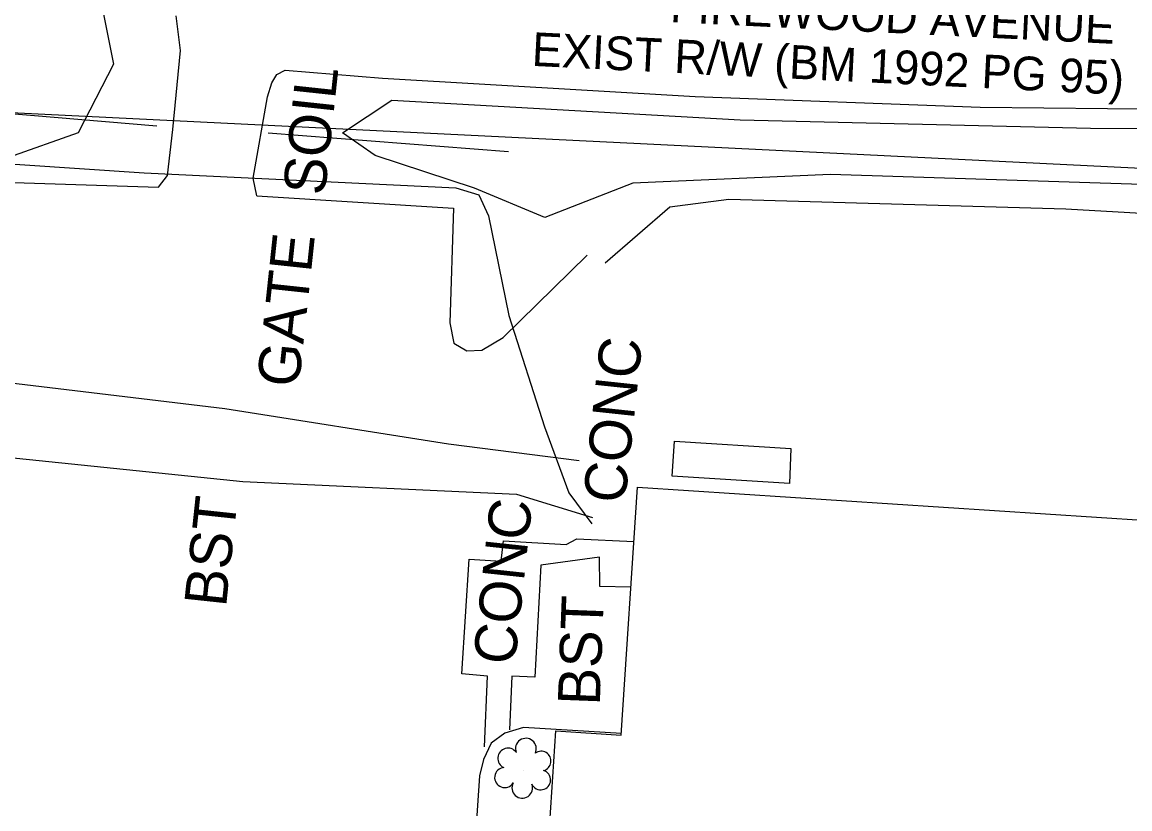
# Model space of a CAD drawing. Extents: x 2100323 to 2109811, y 740376 to 749755.
# Drawn here: x 2106116.8 to 2106222.1, y 742161.6 to 742236.3 of the extents above; entities that cross this region are included whole.
import ezdxf

# ---------------------------------------------------------------- set-up
doc = ezdxf.new("R2010")
doc.units = 0
for name, color, linetype in [('Exist Building', 7, 'Continuous'), ('Exist Other Culture Fence Line', 7, 'Continuous'), ('Exist Other Culture Gate Text', 7, 'Continuous'), ('Exist Right of Way Line', 7, 'Continuous'), ('Exist Right of Way Line Text', 7, 'Continuous'), ('Exist Roads Change in Surface', 7, 'Continuous'), ('Exist Roads Change in Surface Text', 7, 'Continuous'), ('Exist Roads Curbs', 7, 'Continuous'), ('Exist Roads EOP Other', 7, 'Continuous'), ('Exist Roads EOP Text', 7, 'Continuous'), ('Exist Utilities Gas UG Line SUE LOS B', 7, 'Continuous'), ('Exist Utilities Power UG Cable SUE LOS B', 7, 'Continuous'), ('Exist Utilities TV UG Cable SUE LOS B', 7, 'Continuous'), ('Exist Vegetation Shrub CELL', 7, 'Continuous'), ('Exist Vegetation Woods Line', 7, 'Continuous')]:
    doc.layers.add(name, color=color, linetype=linetype)

msp = doc.modelspace()

# ---------------------------------------------------------------- linework, layer by layer
at = {"layer": 'Exist Building'}
msp.add_lwpolyline([(2106175.28, 742192.13), (2106277.12, 742185.49), (2106272.86, 742120.13), (2106236.17, 742122.52), (2106236.09, 742121.4), (2106205.53, 742123.39), (2106205.59, 742124.25), (2106178.78, 742125.99), (2106178.57, 742122.76), (2106161.91, 742123.85), (2106162.96, 742139.98), (2106165.63, 742139.81), (2106167.53, 742168.97), (2106173.75, 742168.57)], close=True, dxfattribs=at)
at = {"layer": 'Exist Other Culture Fence Line'}
for points in [[(2106129.6, 742226.43), (2106047.34, 742233.39)], [(2106140.16, 742225.82), (2106163.01, 742224.04)]]:
    msp.add_lwpolyline(points, dxfattribs=at)
at = {"layer": 'Exist Right of Way Line'}
msp.add_line((2106052.4, 742230.84), (2106287.89, 742219.27), dxfattribs=at)
at = {"layer": 'Exist Roads Change in Surface'}
for points in [[(2106178.59, 742193.18), (2106178.81, 742196.5), (2106189.86, 742195.8), (2106189.75, 742192.49), (2106178.59, 742193.18)], [(2106160.75, 742167.45), (2106161.03, 742174.17), (2106158.58, 742174.38), (2106159.29, 742185.3), (2106162.34, 742185.09), (2106162.56, 742187.03), (2106168.52, 742186.67), (2106169.53, 742187.23), (2106174.94, 742186.95)], [(2106174.66, 742182.64), (2106171.72, 742182.68), (2106171.67, 742185.49), (2106166.11, 742184.71), (2106165.54, 742174.08), (2106163.34, 742174.17), (2106163.13, 742169.08)]]:
    msp.add_lwpolyline(points, dxfattribs=at)
at = {"layer": 'Exist Roads Curbs'}
for points in [[(2106115.27, 742128.73), (2106118.46, 742131.74), (2106120.91, 742136.34), (2106130.16, 742142.87), (2106131.63, 742144.57), (2106132.04, 742145.81), (2106131.77, 742147.09), (2106131.13, 742147.79), (2106130.54, 742148.03), (2106129.39, 742148.13), (2106127.92, 742147.67), (2106124.78, 742145.45), (2106116.78, 742139.69), (2106104.93, 742158.32), (2106098.66, 742167.57), (2106086.65, 742187.14), (2106103.71, 742199.34), (2106106.95, 742201.39), (2106108.74, 742203.54), (2106109.56, 742206.13), (2106111.04, 742221.25), (2106129.74, 742220.64)], [(2106139.08, 742219.81), (2106157.8, 742218.64), (2106157.43, 742207.76), (2106157.84, 742205.81), (2106159.05, 742205.09), (2106160.48, 742205.14), (2106162.53, 742206.37), (2106170.49, 742214.18)], [(2106173.76, 742168.73), (2106164.44, 742169.28), (2106162.67, 742168.75), (2106161.39, 742167.81), (2106160.63, 742166.25), (2106160.25, 742164.68), (2106158.8, 742143.06), (2106157.35, 742120.44), (2106167.66, 742111.17), (2106168.64, 742110.34)]]:
    msp.add_lwpolyline(points, dxfattribs=at)
at = {"layer": 'Exist Roads EOP Other'}
for points in [[(2106129.74, 742220.64), (2106130.61, 742221.75), (2106131.11, 742226.14), (2106131.85, 742233.65), (2106131.43, 742236.92)], [(2106139.08, 742219.81), (2106138.74, 742221.5), (2106140.1, 742229.24), (2106140.52, 742230.57), (2106140.98, 742231.37), (2106141.79, 742231.78), (2106151.05, 742231.02), (2106180.77, 742229.27), (2106207.86, 742228.24), (2106238.15, 742227.92), (2106266.06, 742228.21), (2106290.59, 742229.04), (2106296.67, 742229.15)], [(2106172.22, 742213.46), (2106178.35, 742218.79), (2106183.96, 742219.51), (2106216, 742218.58), (2106253.65, 742216.42), (2106273.06, 742215.31), (2106270.64, 742185.92)]]:
    msp.add_lwpolyline(points, dxfattribs=at)
at = {"layer": 'Exist Utilities Gas UG Line SUE LOS B'}
msp.add_lwpolyline([(2106041.19, 742240.31), (2106045.05, 742231.77), (2106060.27, 742208.56), (2106071.7, 742207.03), (2106095.35, 742204.64), (2106113.82, 742202.26), (2106136.05, 742199.62), (2106157.33, 742196.25), (2106169.74, 742194.65)], dxfattribs=at)
at = {"layer": 'Exist Utilities Power UG Cable SUE LOS B'}
msp.add_lwpolyline([(2106017.97, 742217.25), (2106025.99, 742212.5), (2106039.33, 742205.47), (2106060.33, 742201.46), (2106069.26, 742201.65), (2106081.7, 742198.61), (2106106.07, 742195.93), (2106137.75, 742192.66), (2106163.79, 742191.48), (2106171.01, 742189.24)], dxfattribs=at)
at = {"layer": 'Exist Utilities TV UG Cable SUE LOS B'}
msp.add_lwpolyline([(2106057.36, 742222.51), (2106058.22, 742224.11), (2106061.51, 742224.74), (2106071.54, 742224.53), (2106092.91, 742223.07), (2106110.84, 742223.19), (2106128.39, 742222), (2106158.01, 742220.58), (2106160.19, 742219.93), (2106161.13, 742217.93), (2106163.07, 742208.45), (2106166.46, 742197.88), (2106168.77, 742191.6), (2106170.94, 742188.66)], dxfattribs=at)
at = {"layer": 'Exist Vegetation Shrub CELL'}
msp.add_line((2106164.46, 742165.23), (2106164.46, 742165.23), dxfattribs=at)
for centre, radius, start, end in [((2106164.68, 742167.27), 0.99, 334.8391, 200.4717), ((2106162.97, 742166.36), 0.968, 35.8908, 245.4216), ((2106166.13, 742166.1), 0.929, 284.4567, 126.0861), ((2106162.66, 742164.53), 0.955, 95.1099, 327.9534), ((2106166.09, 742164.3), 0.937, 204.9913, 73.4601), ((2106164.33, 742163.55), 0.984, 151.2797, 21.387)]:
    msp.add_arc(centre, radius, start, end, dxfattribs=at)
at = {"layer": 'Exist Vegetation Woods Line'}
for points in [[(2106124.03, 742239.5), (2106125.45, 742232.33), (2106122.11, 742225.81), (2106115.47, 742223.45), (2106108.77, 742224.68), (2106104.95, 742222.69), (2106104.07, 742215.74), (2106102.99, 742208.34), (2106099.5, 742203.39), (2106092.17, 742205.48), (2106085.27, 742207.51), (2106079.62, 742205.86), (2106078.22, 742200.14), (2106081, 742191.27), (2106090.27, 742174.73), (2106100.63, 742160.31), (2106098.34, 742158.57), (2106088.89, 742170.38), (2106066.79, 742205.5), (2106054.19, 742227.87), (2106042.74, 742251.61)], [(2106276.54, 742213.04), (2106277.17, 742216.58), (2106274.32, 742218.31), (2106263.07, 742219.03), (2106231.14, 742220.63), (2106193.64, 742221.85), (2106174.86, 742221.04), (2106166.47, 742217.76), (2106159.79, 742220.54), (2106150.34, 742223.66), (2106147.23, 742225.81), (2106151.92, 742228.93), (2106185.05, 742227.06), (2106218.37, 742226.26), (2106258.17, 742226.04), (2106294.8, 742227.54)]]:
    msp.add_lwpolyline(points, dxfattribs=at)

# ---------------------------------------------------------------- texts
at = {"layer": 'Exist Other Culture Gate Text'}
msp.add_text('GATE', height=4, rotation=83.8864, dxfattribs=at).set_placement((2106143.07, 742201.52))
at = {"layer": 'Exist Right of Way Line Text'}
for s, p in [('FIREWOOD AVENUE', (2106178.35, 742236.34)), ('EXIST R/W (BM 1992 PG 95)', (2106165.19, 742232.18))]:
    msp.add_text(s, height=3.2, rotation=357.1857, dxfattribs=at).set_placement(p)
at = {"layer": 'Exist Roads Change in Surface Text'}
for p in [(2106174.09, 742190.49), (2106163.63, 742175.14)]:
    msp.add_text('CONC', height=4, rotation=83.8864, dxfattribs=at).set_placement(p)
at = {"layer": 'Exist Roads EOP Text'}
for s, rotation, p in [('SOIL', 83.8864, (2106145.55, 742219.78)), ('BST', 83.8864, (2106136.16, 742180.66)), ('BST', 87.8602, (2106171.7, 742171.34))]:
    msp.add_text(s, height=4, rotation=rotation, dxfattribs=at).set_placement(p)

doc.saveas('drawing.dxf')
